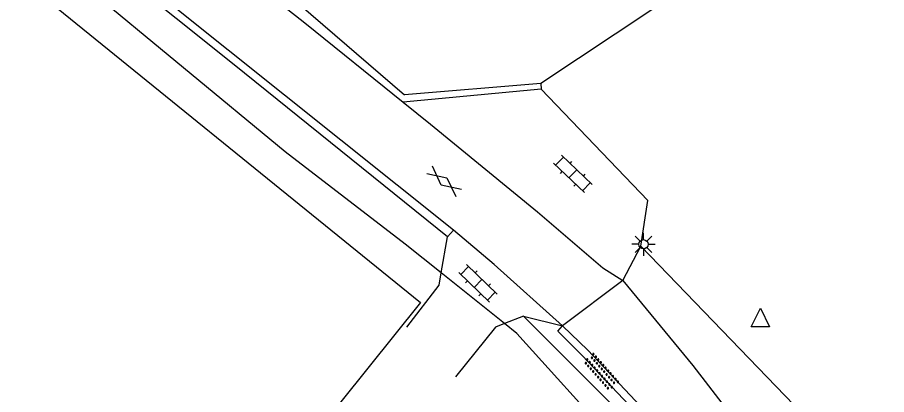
# Model space of a CAD drawing. Extents: x 124000 to 129000, y 395500 to 397503.
# Drawn here: x 126652.17 to 126699.1, y 396256.93 to 396277.33 of the extents above; entities that cross this region are included whole.
import ezdxf

# ---------------------------------------------------------------- set-up
doc = ezdxf.new("R2010")
doc.units = 0
for name, color, linetype in [('gg-afsc-draadraster', 7, 'Continuous'), ('gg-afsc-hekwerk', 7, 'Continuous'), ('gg-knt-verharding', 7, 'Continuous'), ('gt-grn-groengrens', 7, 'Continuous'), ('gt-grn-vlakafsluiter', 7, 'Continuous'), ('gt-grn-weggrens', 7, 'Continuous'), ('gt-symb-gesloten verharding', 7, 'Continuous'), ('gt-symb-klinker verharding', 7, 'Continuous'), ('gt-symb-lichtmast', 7, 'Continuous'), ('gt-symb-overige verharding', 7, 'Continuous'), ('gt-symb-waterafsluiter', 7, 'Continuous'), ('gx-grn-maaiveld', 7, 'Continuous')]:
    doc.layers.add(name, color=color, linetype=linetype)

# ---------------------------------------------------------------- blocks, each defined once
blk = doc.blocks.new('gt0-WAFSL')
at = {"layer": 'gt-symb-waterafsluiter'}
for p, q in [((-0.5, -0.333), (0, 0.667)), ((0, 0.667), (0.5, -0.333)), ((0.5, -0.333), (-0.5, -0.333))]:
    blk.add_line(p, q, dxfattribs=at)
blk = doc.blocks.new('gt0-OVH')
at = {"layer": 'gt-symb-overige verharding'}
for points in [[(-0.972, 0.298), (-0.967, 0.308), (-0.965, 0.319), (-0.966, 0.33), (-0.971, 0.34), (-0.978, 0.348), (-0.988, 0.353), (-0.999, 0.355), (-1.01, 0.354), (-1.02, 0.349), (-1.028, 0.342), (-1.033, 0.332), (-1.035, 0.321), (-1.034, 0.31), (-1.029, 0.3), (-1.022, 0.292), (-1.012, 0.287), (-1.001, 0.285), (-0.99, 0.286), (-0.98, 0.291)], [(-0.872, 0.106), (-0.867, 0.116), (-0.865, 0.126), (-0.866, 0.137), (-0.871, 0.147), (-0.878, 0.156), (-0.888, 0.161), (-0.899, 0.163), (-0.91, 0.162), (-0.92, 0.157), (-0.928, 0.15), (-0.933, 0.14), (-0.935, 0.129), (-0.934, 0.118), (-0.929, 0.108), (-0.922, 0.1), (-0.912, 0.095), (-0.901, 0.092), (-0.89, 0.094), (-0.88, 0.098)], [(-0.772, 0.298), (-0.767, 0.308), (-0.765, 0.319), (-0.766, 0.33), (-0.771, 0.34), (-0.778, 0.348), (-0.788, 0.353), (-0.799, 0.355), (-0.81, 0.354), (-0.82, 0.349), (-0.828, 0.342), (-0.833, 0.332), (-0.835, 0.321), (-0.834, 0.31), (-0.829, 0.3), (-0.822, 0.292), (-0.812, 0.287), (-0.801, 0.285), (-0.79, 0.286), (-0.78, 0.291)], [(-0.672, 0.106), (-0.667, 0.116), (-0.665, 0.126), (-0.666, 0.137), (-0.671, 0.147), (-0.678, 0.156), (-0.688, 0.161), (-0.699, 0.163), (-0.71, 0.162), (-0.72, 0.157), (-0.728, 0.15), (-0.733, 0.14), (-0.735, 0.129), (-0.734, 0.118), (-0.729, 0.108), (-0.722, 0.1), (-0.712, 0.095), (-0.701, 0.092), (-0.69, 0.094), (-0.68, 0.098)], [(-0.572, 0.298), (-0.567, 0.308), (-0.565, 0.319), (-0.566, 0.33), (-0.571, 0.34), (-0.578, 0.348), (-0.588, 0.353), (-0.599, 0.355), (-0.61, 0.354), (-0.62, 0.349), (-0.628, 0.342), (-0.633, 0.332), (-0.635, 0.321), (-0.634, 0.31), (-0.629, 0.3), (-0.622, 0.292), (-0.612, 0.287), (-0.601, 0.285), (-0.59, 0.286), (-0.58, 0.291)], [(-0.472, 0.106), (-0.467, 0.116), (-0.465, 0.126), (-0.466, 0.137), (-0.471, 0.147), (-0.478, 0.156), (-0.488, 0.161), (-0.499, 0.163), (-0.51, 0.162), (-0.52, 0.157), (-0.528, 0.15), (-0.533, 0.14), (-0.535, 0.129), (-0.534, 0.118), (-0.529, 0.108), (-0.522, 0.1), (-0.512, 0.095), (-0.501, 0.092), (-0.49, 0.094), (-0.48, 0.098)], [(-0.372, 0.298), (-0.367, 0.308), (-0.365, 0.319), (-0.366, 0.33), (-0.371, 0.34), (-0.378, 0.348), (-0.388, 0.353), (-0.399, 0.355), (-0.41, 0.354), (-0.42, 0.349), (-0.428, 0.342), (-0.433, 0.332), (-0.435, 0.321), (-0.434, 0.31), (-0.429, 0.3), (-0.422, 0.292), (-0.412, 0.287), (-0.401, 0.285), (-0.39, 0.286), (-0.38, 0.291)], [(-0.272, 0.106), (-0.267, 0.116), (-0.265, 0.126), (-0.266, 0.137), (-0.271, 0.147), (-0.278, 0.156), (-0.288, 0.161), (-0.299, 0.163), (-0.31, 0.162), (-0.32, 0.157), (-0.328, 0.15), (-0.333, 0.14), (-0.335, 0.129), (-0.334, 0.118), (-0.329, 0.108), (-0.322, 0.1), (-0.312, 0.095), (-0.301, 0.092), (-0.29, 0.094), (-0.28, 0.098)], [(-0.172, 0.298), (-0.167, 0.308), (-0.165, 0.319), (-0.166, 0.33), (-0.171, 0.34), (-0.178, 0.348), (-0.188, 0.353), (-0.199, 0.355), (-0.21, 0.354), (-0.22, 0.349), (-0.228, 0.342), (-0.233, 0.332), (-0.235, 0.321), (-0.234, 0.31), (-0.229, 0.3), (-0.222, 0.292), (-0.212, 0.287), (-0.201, 0.285), (-0.19, 0.286), (-0.18, 0.291)], [(-0.072, 0.106), (-0.067, 0.116), (-0.065, 0.126), (-0.066, 0.137), (-0.071, 0.147), (-0.078, 0.156), (-0.088, 0.161), (-0.099, 0.163), (-0.11, 0.162), (-0.12, 0.157), (-0.128, 0.15), (-0.133, 0.14), (-0.135, 0.129), (-0.134, 0.118), (-0.129, 0.108), (-0.122, 0.1), (-0.112, 0.095), (-0.101, 0.092), (-0.09, 0.094), (-0.08, 0.098)], [(0.028, 0.298), (0.033, 0.308), (0.035, 0.319), (0.034, 0.33), (0.029, 0.34), (0.022, 0.348), (0.012, 0.353), (0.001, 0.355), (-0.01, 0.354), (-0.02, 0.349), (-0.028, 0.342), (-0.033, 0.332), (-0.035, 0.321), (-0.034, 0.31), (-0.029, 0.3), (-0.022, 0.292), (-0.012, 0.287), (-0.001, 0.285), (0.01, 0.286), (0.02, 0.291)], [(0.128, 0.106), (0.133, 0.116), (0.135, 0.126), (0.134, 0.137), (0.129, 0.147), (0.122, 0.156), (0.112, 0.161), (0.101, 0.163), (0.09, 0.162), (0.08, 0.157), (0.072, 0.15), (0.067, 0.14), (0.065, 0.129), (0.066, 0.118), (0.071, 0.108), (0.078, 0.1), (0.088, 0.095), (0.099, 0.092), (0.11, 0.094), (0.12, 0.098)], [(0.228, 0.298), (0.233, 0.308), (0.235, 0.319), (0.234, 0.33), (0.229, 0.34), (0.222, 0.348), (0.212, 0.353), (0.201, 0.355), (0.19, 0.354), (0.18, 0.349), (0.172, 0.342), (0.167, 0.332), (0.165, 0.321), (0.166, 0.31), (0.171, 0.3), (0.178, 0.292), (0.188, 0.287), (0.199, 0.285), (0.21, 0.286), (0.22, 0.291)], [(0.328, 0.106), (0.333, 0.116), (0.335, 0.126), (0.334, 0.137), (0.329, 0.147), (0.322, 0.156), (0.312, 0.161), (0.301, 0.163), (0.29, 0.162), (0.28, 0.157), (0.272, 0.15), (0.267, 0.14), (0.265, 0.129), (0.266, 0.118), (0.271, 0.108), (0.278, 0.1), (0.288, 0.095), (0.299, 0.092), (0.31, 0.094), (0.32, 0.098)], [(0.428, 0.298), (0.433, 0.308), (0.435, 0.319), (0.434, 0.33), (0.429, 0.34), (0.422, 0.348), (0.412, 0.353), (0.401, 0.355), (0.39, 0.354), (0.38, 0.349), (0.372, 0.342), (0.367, 0.332), (0.365, 0.321), (0.366, 0.31), (0.371, 0.3), (0.378, 0.292), (0.388, 0.287), (0.399, 0.285), (0.41, 0.286), (0.42, 0.291)], [(0.528, 0.106), (0.533, 0.116), (0.535, 0.126), (0.534, 0.137), (0.529, 0.147), (0.522, 0.156), (0.512, 0.161), (0.501, 0.163), (0.49, 0.162), (0.48, 0.157), (0.472, 0.15), (0.467, 0.14), (0.465, 0.129), (0.466, 0.118), (0.471, 0.108), (0.478, 0.1), (0.488, 0.095), (0.499, 0.092), (0.51, 0.094), (0.52, 0.098)], [(0.628, 0.298), (0.633, 0.308), (0.635, 0.319), (0.634, 0.33), (0.629, 0.34), (0.622, 0.348), (0.612, 0.353), (0.601, 0.355), (0.59, 0.354), (0.58, 0.349), (0.572, 0.342), (0.567, 0.332), (0.565, 0.321), (0.566, 0.31), (0.571, 0.3), (0.578, 0.292), (0.588, 0.287), (0.599, 0.285), (0.61, 0.286), (0.62, 0.291)], [(0.728, 0.106), (0.733, 0.116), (0.735, 0.126), (0.734, 0.137), (0.729, 0.147), (0.722, 0.156), (0.712, 0.161), (0.701, 0.163), (0.69, 0.162), (0.68, 0.157), (0.672, 0.15), (0.667, 0.14), (0.665, 0.129), (0.666, 0.118), (0.671, 0.108), (0.678, 0.1), (0.688, 0.095), (0.699, 0.092), (0.71, 0.094), (0.72, 0.098)], [(0.828, 0.298), (0.833, 0.308), (0.835, 0.319), (0.834, 0.33), (0.829, 0.34), (0.822, 0.348), (0.812, 0.353), (0.801, 0.355), (0.79, 0.354), (0.78, 0.349), (0.772, 0.342), (0.767, 0.332), (0.765, 0.321), (0.766, 0.31), (0.771, 0.3), (0.778, 0.292), (0.788, 0.287), (0.799, 0.285), (0.81, 0.286), (0.82, 0.291)], [(0.928, 0.106), (0.933, 0.116), (0.935, 0.126), (0.934, 0.137), (0.929, 0.147), (0.922, 0.156), (0.912, 0.161), (0.901, 0.163), (0.89, 0.162), (0.88, 0.157), (0.872, 0.15), (0.867, 0.14), (0.865, 0.129), (0.866, 0.118), (0.871, 0.108), (0.878, 0.1), (0.888, 0.095), (0.899, 0.092), (0.91, 0.094), (0.92, 0.098)], [(1.028, 0.298), (1.033, 0.308), (1.035, 0.319), (1.034, 0.33), (1.029, 0.34), (1.022, 0.348), (1.012, 0.353), (1.001, 0.355), (0.99, 0.354), (0.98, 0.349), (0.972, 0.342), (0.967, 0.332), (0.965, 0.321), (0.966, 0.31), (0.971, 0.3), (0.978, 0.292), (0.988, 0.287), (0.999, 0.285), (1.01, 0.286), (1.02, 0.291)], [(-0.972, -0.142), (-0.967, -0.132), (-0.965, -0.121), (-0.966, -0.11), (-0.971, -0.1), (-0.978, -0.092), (-0.988, -0.087), (-0.999, -0.085), (-1.01, -0.086), (-1.02, -0.091), (-1.028, -0.098), (-1.033, -0.108), (-1.035, -0.119), (-1.034, -0.13), (-1.029, -0.14), (-1.022, -0.148), (-1.012, -0.153), (-1.001, -0.155), (-0.99, -0.154), (-0.98, -0.149)], [(-0.872, -0.334), (-0.867, -0.324), (-0.865, -0.314), (-0.866, -0.303), (-0.871, -0.293), (-0.878, -0.284), (-0.888, -0.279), (-0.899, -0.277), (-0.91, -0.278), (-0.92, -0.283), (-0.928, -0.29), (-0.933, -0.3), (-0.935, -0.311), (-0.934, -0.322), (-0.929, -0.332), (-0.922, -0.34), (-0.912, -0.345), (-0.901, -0.348), (-0.89, -0.346), (-0.88, -0.342)], [(-0.772, -0.142), (-0.767, -0.132), (-0.765, -0.121), (-0.766, -0.11), (-0.771, -0.1), (-0.778, -0.092), (-0.788, -0.087), (-0.799, -0.085), (-0.81, -0.086), (-0.82, -0.091), (-0.828, -0.098), (-0.833, -0.108), (-0.835, -0.119), (-0.834, -0.13), (-0.829, -0.14), (-0.822, -0.148), (-0.812, -0.153), (-0.801, -0.155), (-0.79, -0.154), (-0.78, -0.149)], [(-0.672, -0.334), (-0.667, -0.324), (-0.665, -0.314), (-0.666, -0.303), (-0.671, -0.293), (-0.678, -0.284), (-0.688, -0.279), (-0.699, -0.277), (-0.71, -0.278), (-0.72, -0.283), (-0.728, -0.29), (-0.733, -0.3), (-0.735, -0.311), (-0.734, -0.322), (-0.729, -0.332), (-0.722, -0.34), (-0.712, -0.345), (-0.701, -0.348), (-0.69, -0.346), (-0.68, -0.342)], [(-0.572, -0.142), (-0.567, -0.132), (-0.565, -0.121), (-0.566, -0.11), (-0.571, -0.1), (-0.578, -0.092), (-0.588, -0.087), (-0.599, -0.085), (-0.61, -0.086), (-0.62, -0.091), (-0.628, -0.098), (-0.633, -0.108), (-0.635, -0.119), (-0.634, -0.13), (-0.629, -0.14), (-0.622, -0.148), (-0.612, -0.153), (-0.601, -0.155), (-0.59, -0.154), (-0.58, -0.149)], [(-0.472, -0.334), (-0.467, -0.324), (-0.465, -0.314), (-0.466, -0.303), (-0.471, -0.293), (-0.478, -0.284), (-0.488, -0.279), (-0.499, -0.277), (-0.51, -0.278), (-0.52, -0.283), (-0.528, -0.29), (-0.533, -0.3), (-0.535, -0.311), (-0.534, -0.322), (-0.529, -0.332), (-0.522, -0.34), (-0.512, -0.345), (-0.501, -0.348), (-0.49, -0.346), (-0.48, -0.342)], [(-0.372, -0.142), (-0.367, -0.132), (-0.365, -0.121), (-0.366, -0.11), (-0.371, -0.1), (-0.378, -0.092), (-0.388, -0.087), (-0.399, -0.085), (-0.41, -0.086), (-0.42, -0.091), (-0.428, -0.098), (-0.433, -0.108), (-0.435, -0.119), (-0.434, -0.13), (-0.429, -0.14), (-0.422, -0.148), (-0.412, -0.153), (-0.401, -0.155), (-0.39, -0.154), (-0.38, -0.149)], [(-0.272, -0.334), (-0.267, -0.324), (-0.265, -0.314), (-0.266, -0.303), (-0.271, -0.293), (-0.278, -0.284), (-0.288, -0.279), (-0.299, -0.277), (-0.31, -0.278), (-0.32, -0.283), (-0.328, -0.29), (-0.333, -0.3), (-0.335, -0.311), (-0.334, -0.322), (-0.329, -0.332), (-0.322, -0.34), (-0.312, -0.345), (-0.301, -0.348), (-0.29, -0.346), (-0.28, -0.342)], [(-0.172, -0.142), (-0.167, -0.132), (-0.165, -0.121), (-0.166, -0.11), (-0.171, -0.1), (-0.178, -0.092), (-0.188, -0.087), (-0.199, -0.085), (-0.21, -0.086), (-0.22, -0.091), (-0.228, -0.098), (-0.233, -0.108), (-0.235, -0.119), (-0.234, -0.13), (-0.229, -0.14), (-0.222, -0.148), (-0.212, -0.153), (-0.201, -0.155), (-0.19, -0.154), (-0.18, -0.149)], [(-0.072, -0.334), (-0.067, -0.324), (-0.065, -0.314), (-0.066, -0.303), (-0.071, -0.293), (-0.078, -0.284), (-0.088, -0.279), (-0.099, -0.277), (-0.11, -0.278), (-0.12, -0.283), (-0.128, -0.29), (-0.133, -0.3), (-0.135, -0.311), (-0.134, -0.322), (-0.129, -0.332), (-0.122, -0.34), (-0.112, -0.345), (-0.101, -0.348), (-0.09, -0.346), (-0.08, -0.342)], [(0.028, -0.142), (0.033, -0.132), (0.035, -0.121), (0.034, -0.11), (0.029, -0.1), (0.022, -0.092), (0.012, -0.087), (0.001, -0.085), (-0.01, -0.086), (-0.02, -0.091), (-0.028, -0.098), (-0.033, -0.108), (-0.035, -0.119), (-0.034, -0.13), (-0.029, -0.14), (-0.022, -0.148), (-0.012, -0.153), (-0.001, -0.155), (0.01, -0.154), (0.02, -0.149)], [(0.128, -0.334), (0.133, -0.324), (0.135, -0.314), (0.134, -0.303), (0.129, -0.293), (0.122, -0.284), (0.112, -0.279), (0.101, -0.277), (0.09, -0.278), (0.08, -0.283), (0.072, -0.29), (0.067, -0.3), (0.065, -0.311), (0.066, -0.322), (0.071, -0.332), (0.078, -0.34), (0.088, -0.345), (0.099, -0.348), (0.11, -0.346), (0.12, -0.342)], [(0.228, -0.142), (0.233, -0.132), (0.235, -0.121), (0.234, -0.11), (0.229, -0.1), (0.222, -0.092), (0.212, -0.087), (0.201, -0.085), (0.19, -0.086), (0.18, -0.091), (0.172, -0.098), (0.167, -0.108), (0.165, -0.119), (0.166, -0.13), (0.171, -0.14), (0.178, -0.148), (0.188, -0.153), (0.199, -0.155), (0.21, -0.154), (0.22, -0.149)], [(0.328, -0.334), (0.333, -0.324), (0.335, -0.314), (0.334, -0.303), (0.329, -0.293), (0.322, -0.284), (0.312, -0.279), (0.301, -0.277), (0.29, -0.278), (0.28, -0.283), (0.272, -0.29), (0.267, -0.3), (0.265, -0.311), (0.266, -0.322), (0.271, -0.332), (0.278, -0.34), (0.288, -0.345), (0.299, -0.348), (0.31, -0.346), (0.32, -0.342)], [(0.428, -0.142), (0.433, -0.132), (0.435, -0.121), (0.434, -0.11), (0.429, -0.1), (0.422, -0.092), (0.412, -0.087), (0.401, -0.085), (0.39, -0.086), (0.38, -0.091), (0.372, -0.098), (0.367, -0.108), (0.365, -0.119), (0.366, -0.13), (0.371, -0.14), (0.378, -0.148), (0.388, -0.153), (0.399, -0.155), (0.41, -0.154), (0.42, -0.149)], [(0.528, -0.334), (0.533, -0.324), (0.535, -0.314), (0.534, -0.303), (0.529, -0.293), (0.522, -0.284), (0.512, -0.279), (0.501, -0.277), (0.49, -0.278), (0.48, -0.283), (0.472, -0.29), (0.467, -0.3), (0.465, -0.311), (0.466, -0.322), (0.471, -0.332), (0.478, -0.34), (0.488, -0.345), (0.499, -0.348), (0.51, -0.346), (0.52, -0.342)], [(0.628, -0.142), (0.633, -0.132), (0.635, -0.121), (0.634, -0.11), (0.629, -0.1), (0.622, -0.092), (0.612, -0.087), (0.601, -0.085), (0.59, -0.086), (0.58, -0.091), (0.572, -0.098), (0.567, -0.108), (0.565, -0.119), (0.566, -0.13), (0.571, -0.14), (0.578, -0.148), (0.588, -0.153), (0.599, -0.155), (0.61, -0.154), (0.62, -0.149)], [(0.728, -0.334), (0.733, -0.324), (0.735, -0.314), (0.734, -0.303), (0.729, -0.293), (0.722, -0.284), (0.712, -0.279), (0.701, -0.277), (0.69, -0.278), (0.68, -0.283), (0.672, -0.29), (0.667, -0.3), (0.665, -0.311), (0.666, -0.322), (0.671, -0.332), (0.678, -0.34), (0.688, -0.345), (0.699, -0.348), (0.71, -0.346), (0.72, -0.342)], [(0.828, -0.142), (0.833, -0.132), (0.835, -0.121), (0.834, -0.11), (0.829, -0.1), (0.822, -0.092), (0.812, -0.087), (0.801, -0.085), (0.79, -0.086), (0.78, -0.091), (0.772, -0.098), (0.767, -0.108), (0.765, -0.119), (0.766, -0.13), (0.771, -0.14), (0.778, -0.148), (0.788, -0.153), (0.799, -0.155), (0.81, -0.154), (0.82, -0.149)], [(0.928, -0.334), (0.933, -0.324), (0.935, -0.314), (0.934, -0.303), (0.929, -0.293), (0.922, -0.284), (0.912, -0.279), (0.901, -0.277), (0.89, -0.278), (0.88, -0.283), (0.872, -0.29), (0.867, -0.3), (0.865, -0.311), (0.866, -0.322), (0.871, -0.332), (0.878, -0.34), (0.888, -0.345), (0.899, -0.348), (0.91, -0.346), (0.92, -0.342)], [(1.028, -0.142), (1.033, -0.132), (1.035, -0.121), (1.034, -0.11), (1.029, -0.1), (1.022, -0.092), (1.012, -0.087), (1.001, -0.085), (0.99, -0.086), (0.98, -0.091), (0.972, -0.098), (0.967, -0.108), (0.965, -0.119), (0.966, -0.13), (0.971, -0.14), (0.978, -0.148), (0.988, -0.153), (0.999, -0.155), (1.01, -0.154), (1.02, -0.149)]]:
    blk.add_lwpolyline(points, close=True, dxfattribs=at)
blk = doc.blocks.new('gt0-LMAST')
at = {"layer": 'gt-symb-lichtmast'}
for p, q in [((-0.005, 0.246), (-0.005, 0.621)), ((-0.182, 0.173), (-0.447, 0.438)), ((0.172, 0.173), (0.437, 0.438)), ((-0.255, -0.004), (-0.63, -0.004)), ((-0.182, -0.181), (-0.447, -0.446)), ((-0.005, -0.254), (-0.005, -0.629)), ((0.437, -0.446), (0.172, -0.181)), ((0.245, -0.004), (0.62, -0.004))]:
    blk.add_line(p, q, dxfattribs=at)
blk.add_circle((-0.005, -0.004), 0.25, dxfattribs=at)
blk = doc.blocks.new('gt0-GESVH1')
at = {"layer": 'gt-symb-gesloten verharding'}
for p, q in [((-0.992, -0.261), (0.008, 0.239)), ((0.008, -0.261), (-0.992, 0.239)), ((0.008, 0.239), (1.008, -0.261)), ((1.008, 0.239), (0.008, -0.261))]:
    blk.add_line(p, q, dxfattribs=at)
blk = doc.blocks.new('gt0-KL1')
at = {"layer": 'gt-symb-klinker verharding'}
for p, q in [((-1.15, 0.3), (1.15, 0.3)), ((-1, -0.3), (-1, 0.3)), ((-0.5, 0.3), (-0.5, 0.45)), ((0, -0.3), (0, 0.3)), ((0.5, 0.3), (0.5, 0.45)), ((1, -0.3), (1, 0.3)), ((-1.15, -0.3), (1.15, -0.3)), ((-0.5, -0.45), (-0.5, -0.3)), ((0.5, -0.45), (0.5, -0.3))]:
    blk.add_line(p, q, dxfattribs=at)

msp = doc.modelspace()

# ---------------------------------------------------------------- linework, layer by layer
at = {"layer": 'gg-afsc-draadraster'}
msp.add_lwpolyline([(126615.811, 396309.077), (126673.939, 396261.909), (126661.107, 396245.902)], dxfattribs=at)
at = {"layer": 'gg-afsc-hekwerk'}
msp.add_line((126679.495, 396261.178), (126678.476, 396260.774), dxfattribs=at)
for points in [[(126684.564, 396254.164), (126684.729, 396254.393), (126684.925, 396255.735), (126679.495, 396261.178)], [(126678.476, 396260.774), (126677.987, 396260.58), (126675.834, 396257.888)]]:
    msp.add_lwpolyline(points, dxfattribs=at)
at = {"layer": 'gg-knt-verharding'}
for p, q in [((126667.366, 396278.059), (126673.072, 396273.14)), ((126680.43, 396273.755), (126673.072, 396273.14)), ((126680.43, 396273.755), (126680.456, 396273.45)), ((126680.456, 396273.45), (126672.993, 396272.751)), ((126685.83, 396264.954), (126686.208, 396267.424)), ((126675.725, 396265.823), (126675.399, 396265.461)), ((126675.059, 396263.51), (126675.399, 396265.461)), ((126679.495, 396261.178), (126681.608, 396260.645))]:
    msp.add_line(p, q, dxfattribs=at)
for points in [[(126675.399, 396265.461), (126663.883, 396274.763), (126648.11, 396287.38), (126638.301, 396295.366), (126629.884, 396302.372), (126620.401, 396310.765), (126608.092, 396322.052), (126594.052, 396335.04), (126581.024, 396346.932), (126569.581, 396357.245), (126560.411, 396365.325), (126551.363, 396373.109)], [(126675.725, 396265.823), (126648.422, 396287.668), (126638.477, 396295.707), (126630.173, 396302.643), (126620.593, 396311.109), (126594.279, 396335.342), (126581.318, 396347.192), (126569.808, 396357.565), (126560.553, 396365.727), (126552.268, 396372.847)], [(126622.564, 396314.798), (126623.463, 396313.391), (126628.938, 396308.484), (126663.678, 396280.201), (126667.683, 396277.03), (126672.993, 396272.751)], [(126672.993, 396272.751), (126674.476, 396271.556), (126680.249, 396266.824), (126683.779, 396263.788), (126684.868, 396263.108)], [(126681.608, 396260.645), (126677.921, 396263.967), (126675.725, 396265.823)], [(126702.157, 396243.665), (126698.264, 396250.121), (126695.081, 396255.353), (126685.83, 396264.954)], [(126673.19, 396260.574), (126674.945, 396262.858), (126675.059, 396263.51)], [(126684.868, 396263.108), (126688.637, 396258.513), (126692.554, 396253.403)], [(126685.823, 396256.297), (126685.531, 396256.018), (126682.664, 396259.047), (126681.358, 396260.373), (126681.608, 396260.645)], [(126685.823, 396256.297), (126682.968, 396259.335), (126681.608, 396260.645)]]:
    msp.add_lwpolyline(points, dxfattribs=at)
at = {"layer": 'gt-grn-groengrens'}
for points in [[(126675.059, 396263.51), (126673.111, 396265.07), (126666.622, 396270.051), (126617.22, 396310.931), (126616.864, 396310.462)], [(126684.564, 396254.164), (126684.368, 396254.437), (126679.142, 396260.24), (126678.476, 396260.774)]]:
    msp.add_lwpolyline(points, dxfattribs=at)
at = {"layer": 'gt-grn-vlakafsluiter'}
msp.add_line((126678.476, 396260.774), (126675.059, 396263.51), dxfattribs=at)
at = {"layer": 'gt-grn-weggrens'}
for p, q in [((126680.456, 396273.45), (126686.208, 396267.424)), ((126684.868, 396263.108), (126685.83, 396264.954)), ((126684.868, 396263.108), (126681.608, 396260.645))]:
    msp.add_line(p, q, dxfattribs=at)
at = {"layer": 'gx-grn-maaiveld'}
msp.add_lwpolyline([(126688.725, 396301.91), (126698.572, 396285.819), (126680.43, 396273.755)], dxfattribs=at)

# ---------------------------------------------------------------- block references
at = {"layer": 'gt-symb-gesloten verharding', "rotation": -38.46294706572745}
msp.add_blockref('gt0-GESVH1', (126675.209, 396268.471), dxfattribs=at)
at = {"layer": 'gt-symb-klinker verharding'}
for p, rotation in [((126682.161, 396268.867), -43.86557836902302), ((126677.04, 396262.947), -43.8655783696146)]:
    msp.add_blockref('gt0-KL1', p, dxfattribs=dict(at, rotation=rotation))
at = {"layer": 'gt-symb-lichtmast'}
msp.add_blockref('gt0-LMAST', (126685.98, 396265.065), dxfattribs=at)
at = {"layer": 'gt-symb-overige verharding', "rotation": -48.56622929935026}
msp.add_blockref('gt0-OVH', (126683.692, 396258.165), dxfattribs=at)
at = {"layer": 'gt-symb-waterafsluiter'}
msp.add_blockref('gt0-WAFSL', (126692.284, 396260.938), dxfattribs=at)

doc.saveas('drawing.dxf')
